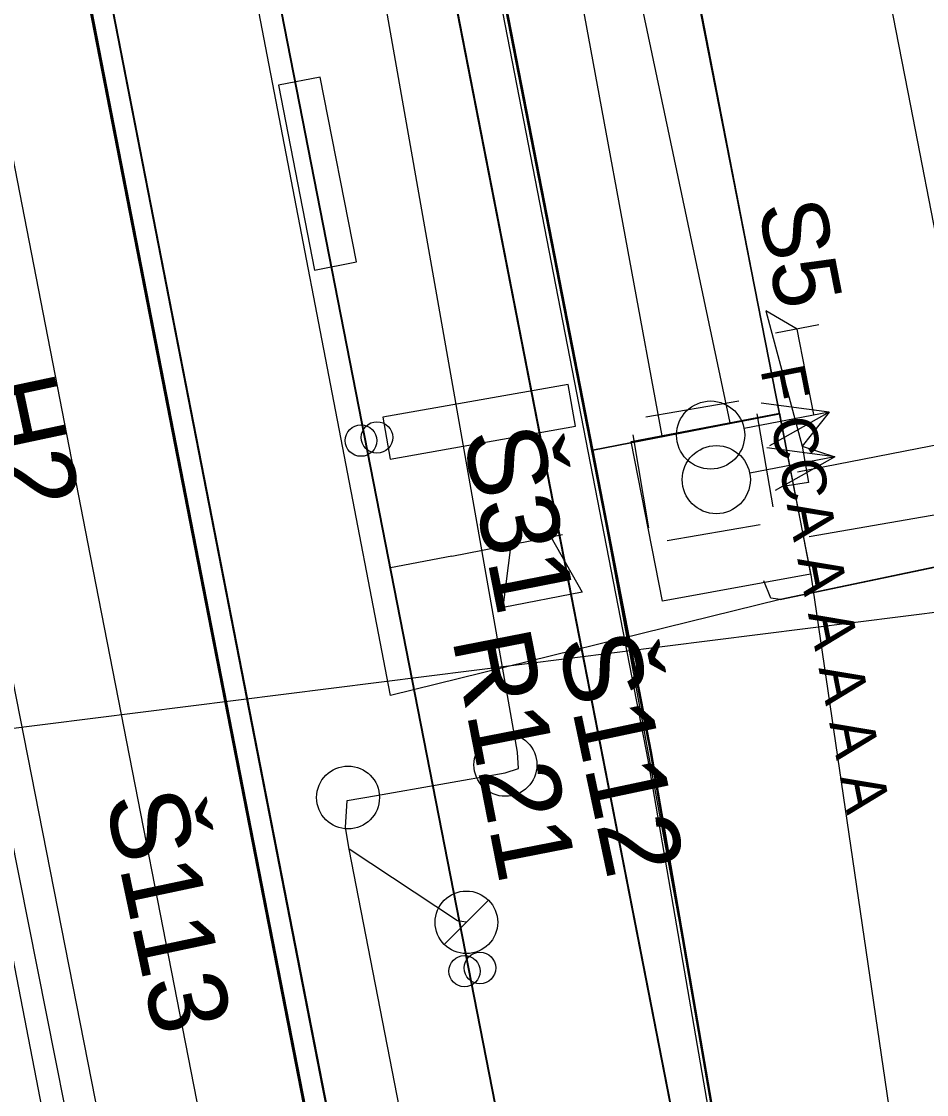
# Model space of a CAD drawing. Extents: x -545736 to -544888, y -1122892 to -1119128.
# Drawn here: x -545196.18 to -545181.78, y -1121987.93 to -1121970.87 of the extents above; entities that cross this region are included whole.
import ezdxf

# ---------------------------------------------------------------- set-up
doc = ezdxf.new("R2010")
doc.units = 0
for name, color, linetype in [('osvětlené plochy-hodnota-obrys', 7, 'Continuous'), ('Podbarveni_Komunikace', 7, 'Continuous'), ('Podbarveni_Nastupiste', 7, 'Continuous'), ('Podbarveni_Zastreseni_Pozemni', 7, 'Continuous'), ('Vrstva 1 - Koleje', 7, 'Continuous'), ('Vrstva 14_zastreseni a nastupiste', 7, 'Continuous'), ('Vrstva 16_plochy', 7, 'Continuous'), ('Vrstva 17_ploty - zabradli', 7, 'Continuous'), ('Vrstva 23 - PHS - pozemni - schody - eskalatory', 7, 'Continuous'), ('Vrstva 28 - zabzar', 7, 'Continuous'), ('Vrstva 29 - sdelzar', 7, 'Continuous'), ('Vrstva 3 - Lisy - Pocitaci body', 7, 'Continuous'), ('Vrstva 33 - prvky sdelzar', 7, 'Continuous'), ('Vrstva 34', 7, 'Continuous'), ('Vrstva 35', 7, 'Continuous'), ('Vrstva 36', 7, 'Continuous'), ('Vrstva 4 - Teren - stezky - prechody - plochy', 7, 'Continuous'), ('Vrstva 41', 7, 'Continuous'), ('Vrstva 42', 7, 'Continuous'), ('Vrstva 43', 7, 'Continuous'), ('Vrstva 44', 7, 'Continuous'), ('Vrstva 6 - Navesti', 7, 'Continuous'), ('Vrstva 63', 7, 'Continuous')]:
    doc.layers.add(name, color=color, linetype=linetype)

msp = doc.modelspace()

# ---------------------------------------------------------------- linework, layer by layer
at = {"layer": 'osvětlené plochy-hodnota-obrys'}
msp.add_lwpolyline([(-545132.033, -1122317.745), (-545201.844, -1121957.194), (-545188.779, -1121954.655), (-545199.189, -1121901.389)], dxfattribs=at)
at = {"layer": 'Podbarveni_Komunikace'}
for points in [[(-545184.119, -1121977.107), (-545187.4, -1121960.417), (-545188.546, -1121954.533)], [(-545190.351, -1121960.928), (-545188.833, -1121968.735), (-545187.092, -1121977.684)], [(-545176.653, -1122024.469), (-545178.441, -1122021.376), (-545179.842, -1122005.426), (-545183.619, -1121979.671), (-545184.119, -1121977.107)], [(-545187.092, -1121977.684), (-545186.16, -1121982.477), (-545184.804, -1121990.366), (-545183.937, -1121996.313), (-545183.367, -1122000.842)]]:
    msp.add_lwpolyline(points, dxfattribs=at)
at = {"layer": 'Podbarveni_Nastupiste'}
for points in [[(-545198.773, -1121951.627), (-545191.691, -1121987.986), (-545182.222, -1122036.609), (-545172.438, -1122086.699), (-545162.999, -1122135.094), (-545153.274, -1122184.937), (-545142.505, -1122240.181), (-545142.306, -1122241.006)], [(-545183.384, -1122000.766), (-545183.861, -1121996.948), (-545184.004, -1121995.882), (-545184.468, -1121992.724), (-545185.032, -1121989.108), (-545185.709, -1121985.182), (-545186.856, -1121978.976), (-545191.506, -1121955.115)]]:
    msp.add_lwpolyline(points, dxfattribs=at)
at = {"layer": 'Podbarveni_Zastreseni_Pozemni'}
for points in [[(-545183.384, -1122000.766), (-545186.124, -1121986.718), (-545192.612, -1121953.456)], [(-545197.881, -1121954.495), (-545191.312, -1121988.174), (-545181.806, -1122036.914), (-545172.146, -1122086.438), (-545162.65, -1122135.125), (-545152.971, -1122184.749), (-545143.515, -1122233.227)]]:
    msp.add_lwpolyline(points, dxfattribs=at)
at = {"layer": 'Vrstva 1 - Koleje'}
for points in [[(-545190.577, -1121928.351), (-545188.26, -1121940.241), (-545186.358, -1121950.008), (-545185.594, -1121953.976), (-545183.573, -1121964.342), (-545182.039, -1121972.211), (-545181.093, -1121977.067), (-545180.755, -1121978.799)], [(-545199.342, -1121957.379), (-545196.999, -1121969.551), (-545195.085, -1121979.364), (-545193.173, -1121989.165), (-545190.849, -1122001.079), (-545189.753, -1122006.71), (-545187.83, -1122016.562), (-545185.924, -1122026.325), (-545184.013, -1122036.136), (-545182.107, -1122045.899), (-545180.267, -1122055.344), (-545178.296, -1122065.456), (-545176.383, -1122075.263), (-545174.481, -1122085.012)]]:
    msp.add_lwpolyline(points, dxfattribs=at)
at = {"layer": 'Vrstva 14_zastreseni a nastupiste'}
for points in [[(-545198.773, -1121951.627), (-545198.793, -1121951.631), (-545197.668, -1121957.434), (-545195.753, -1121967.224), (-545195.374, -1121969.187), (-545193.463, -1121979.015), (-545191.56, -1121988.764), (-545189.639, -1121998.596), (-545187.731, -1122008.385), (-545185.791, -1122018.31), (-545183.91, -1122027.957), (-545182.003, -1122037.734), (-545180.094, -1122047.536), (-545178.189, -1122057.285), (-545176.275, -1122067.11), (-545174.372, -1122076.877), (-545172.469, -1122086.648)], [(-545198.773, -1121951.627), (-545197.637, -1121957.485), (-545195.722, -1121967.275), (-545195.343, -1121969.238), (-545193.432, -1121979.066), (-545191.529, -1121988.815), (-545189.608, -1121998.647), (-545187.7, -1122008.436), (-545185.76, -1122018.361), (-545183.879, -1122028.008), (-545181.972, -1122037.785), (-545180.063, -1122047.587), (-545178.158, -1122057.336), (-545176.244, -1122067.161), (-545174.341, -1122076.928), (-545172.438, -1122086.699)], [(-545138.248, -1122232.184), (-545147.826, -1122183.078), (-545157.444, -1122133.764), (-545166.966, -1122084.945), (-545176.486, -1122036.133), (-545186.124, -1121986.718), (-545192.612, -1121953.456)], [(-545192.608, -1121953.452), (-545186.031, -1121987.181), (-545176.442, -1122036.358), (-545166.925, -1122085.165), (-545157.406, -1122133.984), (-545147.796, -1122183.265), (-545138.257, -1122232.186)], [(-545176.235, -1122030.576), (-545178.629, -1122031.034), (-545182.073, -1122013.405), (-545182.564, -1122008.263), (-545183.194, -1122002.287), (-545183.939, -1121996.325), (-545184.812, -1121990.382), (-545186.173, -1121982.495), (-545188.839, -1121968.754), (-545190.385, -1121960.89), (-545191.666, -1121954.261)], [(-545191.666, -1121954.261), (-545190.351, -1121960.928), (-545188.833, -1121968.735), (-545187.092, -1121977.684)], [(-545143.529, -1122233.23), (-545153.022, -1122184.547), (-545162.697, -1122134.935), (-545172.201, -1122086.2), (-545181.882, -1122036.553), (-545191.387, -1121987.814), (-545197.884, -1121954.495)], [(-545197.881, -1121954.495), (-545191.312, -1121988.174), (-545181.806, -1122036.914), (-545172.146, -1122086.438), (-545162.65, -1122135.125), (-545152.971, -1122184.749), (-545143.515, -1122233.229)], [(-545187.092, -1121977.684), (-545186.16, -1121982.477), (-545184.804, -1121990.366), (-545183.937, -1121996.313), (-545183.188, -1122002.267), (-545182.545, -1122008.246), (-545182.057, -1122013.388), (-545178.623, -1122031.024), (-545176.222, -1122030.581), (-545176.235, -1122030.576)]]:
    msp.add_lwpolyline(points, dxfattribs=at)
msp.add_lwpolyline([(-545184.119, -1121977.107), (-545187.362, -1121960.405), (-545188.533, -1121954.526), (-545187.245, -1121954.27), (-545187.251, -1121954.256), (-545188.546, -1121954.533), (-545187.4, -1121960.417)], close=True, dxfattribs=at)
for centre in [(-545190.777, -1121977.534), (-545190.523, -1121977.484), (-545188.885, -1121985.921), (-545189.131, -1121985.972)]:
    msp.add_circle(centre, 0.25, dxfattribs=at)
at = {"layer": 'Vrstva 16_plochy'}
for points in [[(-545172.438, -1122086.699), (-545174.341, -1122076.928), (-545176.244, -1122067.161), (-545178.158, -1122057.336), (-545180.063, -1122047.587), (-545181.972, -1122037.785), (-545183.879, -1122028.008), (-545185.76, -1122018.361), (-545187.7, -1122008.436), (-545189.608, -1121998.647), (-545191.529, -1121988.815), (-545193.432, -1121979.066), (-545195.343, -1121969.238), (-545195.722, -1121967.275), (-545197.637, -1121957.485), (-545198.773, -1121951.627)], [(-545191.666, -1121954.261), (-545190.385, -1121960.89), (-545188.839, -1121968.754), (-545186.173, -1121982.495), (-545184.812, -1121990.382), (-545183.939, -1121996.325), (-545183.194, -1122002.287), (-545182.564, -1122008.263), (-545182.073, -1122013.405), (-545178.629, -1122031.034), (-545176.235, -1122030.576), (-545175.765, -1122034.538), (-545175.233, -1122038.481), (-545174.358, -1122044.42), (-545173.697, -1122048.346), (-545172.612, -1122054.245), (-545171.849, -1122058.169), (-545170.705, -1122064.047), (-545169.938, -1122067.956), (-545168.031, -1122077.749), (-545166.122, -1122087.54)], [(-545191.666, -1121954.261), (-545190.351, -1121960.928), (-545188.833, -1121968.735), (-545187.092, -1121977.684), (-545184.119, -1121977.107)], [(-545184.119, -1121977.107), (-545187.4, -1121960.417), (-545188.546, -1121954.533), (-545187.251, -1121954.256)], [(-545184.119, -1121977.107), (-545187.092, -1121977.684), (-545186.16, -1121982.477), (-545184.804, -1121990.366), (-545183.937, -1121996.313), (-545183.188, -1122002.267), (-545182.545, -1122008.246), (-545182.057, -1122013.388), (-545178.623, -1122031.024), (-545176.222, -1122030.581), (-545176.13, -1122029.901), (-545176.653, -1122024.469), (-545178.441, -1122021.376), (-545179.842, -1122005.426), (-545183.619, -1121979.671), (-545184.119, -1121977.107)]]:
    msp.add_lwpolyline(points, dxfattribs=at)
at = {"layer": 'Vrstva 17_ploty - zabradli'}
msp.add_lwpolyline([(-545177.14, -1122030.908), (-545178.631, -1122031.226), (-545182.143, -1122013.368), (-545182.596, -1122008.382), (-545183.246, -1122002.404), (-545183.99, -1121996.446), (-545184.85, -1121990.499), (-545186.209, -1121982.612), (-545188.881, -1121968.861), (-545191.71, -1121954.374)], dxfattribs=at)
at = {"layer": 'Vrstva 23 - PHS - pozemni - schody - eskalatory'}
for points in [[(-545191.425, -1121971.752), (-545192.089, -1121971.881), (-545191.515, -1121974.822), (-545190.851, -1121974.692)], [(-545190.431, -1121977.161), (-545190.314, -1121977.827), (-545187.363, -1121977.307), (-545187.48, -1121976.642)]]:
    msp.add_lwpolyline(points, close=True, dxfattribs=at)
at = {"layer": 'Vrstva 28 - zabzar'}
for points in [[(-545184.11, -1121980.06), (-545190.31, -1121981.59), (-545194.52, -1121959.69), (-545194.75, -1121953.99), (-545195.47, -1121951.76), (-545197.49, -1121948.29), (-545199.84, -1121944.63), (-545200.05, -1121944.23), (-545193.363, -1121940.913)], [(-545183.84, -1121975.76), (-545184.34, -1121975.47), (-545183.76, -1121977.62), (-545183.66, -1121978.2), (-545184.068, -1121978.265)], [(-545183.33, -1121977.08), (-545183.76, -1121977.62), (-545183.24, -1121977.79)], [(-545169.01, -1122029.68), (-545168.36, -1122029.6), (-545169.94, -1122023.65), (-545171.11, -1122017.23), (-545171.71, -1122015.11), (-545178.01, -1121981.37), (-545178.48, -1121978.88), (-545184.11, -1121980.06), (-545184.26, -1121980.04), (-545184.369, -1121979.764)]]:
    msp.add_lwpolyline(points, dxfattribs=at)
at = {"layer": 'Vrstva 29 - sdelzar'}
for p, q in [((-545170.88, -1122078.92), (-545195.7, -1121951.95)), ((-545189.33, -1121979.37), (-545190.31, -1121979.56))]:
    msp.add_line(p, q, dxfattribs=at)
for points in [[(-545141.59, -1122228.62), (-545144.06, -1122216.03), (-545147.37, -1122199.08), (-545150.66, -1122182.28), (-545153.96, -1122165.39), (-545157.26, -1122148.51), (-545160.57, -1122131.6), (-545163.89, -1122114.65), (-545167.28, -1122097.28), (-545170.47, -1122080.98), (-545173.77, -1122064.13), (-545177.12, -1122047.02), (-545180.38, -1122030.35), (-545180.51, -1122029.8), (-545183.68, -1122013.47), (-545187, -1121996.49), (-545190.31, -1121979.56), (-545193.64, -1121962.56), (-545195.18, -1121954.67), (-545202.44, -1121916.94)], [(-545144.46, -1122213.97), (-545194.03, -1121960.56), (-545195.67, -1121951.86)]]:
    msp.add_lwpolyline(points, dxfattribs=at)
at = {"layer": 'Vrstva 3 - Lisy - Pocitaci body'}
for p, q in [((-545183.33, -1121977.08), (-545184.412, -1121976.94)), ((-545183.33, -1121977.08), (-545184.684, -1121977.344)), ((-545183.33, -1121977.08), (-545184.28, -1121977.617)), ((-545183.24, -1121977.79), (-545184.322, -1121977.649)), ((-545183.24, -1121977.79), (-545184.595, -1121978.054)), ((-545183.24, -1121977.79), (-545184.19, -1121978.326))]:
    msp.add_line(p, q, dxfattribs=at)
for centre in [(-545185.217, -1121977.446), (-545185.127, -1121978.155)]:
    msp.add_circle(centre, 0.542, dxfattribs=at)
at = {"layer": 'Vrstva 33 - prvky sdelzar'}
msp.add_line((-545189.33, -1121979.37), (-545187.571, -1121979.026), dxfattribs=at)
msp.add_lwpolyline([(-545187.76, -1121979.063), (-545187.261, -1121979.944), (-545188.518, -1121980.189), (-545188.388, -1121979.186)], dxfattribs=at)
at = {"layer": 'Vrstva 34'}
for p, q in [((-545186.247, -1121977.156), (-545184.768, -1121976.903)), ((-545184.48, -1121977.107), (-545184.227, -1121978.586)), ((-545186.198, -1121978.923), (-545186.451, -1121977.444)), ((-545184.431, -1121978.874), (-545185.91, -1121979.127))]:
    msp.add_line(p, q, dxfattribs=at)
at = {"layer": 'Vrstva 35'}
msp.add_line((-545184.11, -1121980.06), (-545178.48, -1121978.88), dxfattribs=at)
for points in [[(-545184.906, -1121977.25), (-545187.86, -1121963.28), (-545191.432, -1121941.547)], [(-545185.989, -1121977.456), (-545188.56, -1121963.51), (-545192.424, -1121941.723)], [(-545183.833, -1121978.03), (-545172.852, -1121975.891)], [(-545183.652, -1121979.058), (-545172.589, -1121977.139)]]:
    msp.add_lwpolyline(points, dxfattribs=at)
at = {"layer": 'Vrstva 36'}
for p, q in [((-545184.12, -1121977.1), (-545184.12, -1121977.1)), ((-545186.48, -1121977.55), (-545186.48, -1121977.55)), ((-545183.63, -1121979.66), (-545183.63, -1121979.66)), ((-545185.98, -1121980.09), (-545185.98, -1121980.09))]:
    msp.add_line(p, q, dxfattribs=at)
msp.add_lwpolyline([(-545186.48, -1121977.55), (-545184.12, -1121977.1), (-545183.63, -1121979.66), (-545185.98, -1121980.09)], close=True, dxfattribs=at)
msp.add_lwpolyline([(-545186.48, -1121977.55), (-545184.12, -1121977.1), (-545183.63, -1121979.66), (-545185.98, -1121980.09)], close=True, dxfattribs=at)
at = {"layer": 'Vrstva 4 - Teren - stezky - prechody - plochy'}
for points in [[(-545191.56, -1121988.764), (-545193.463, -1121979.015), (-545195.374, -1121969.187), (-545195.753, -1121967.224), (-545197.668, -1121957.434), (-545198.305, -1121954.272), (-545198.526, -1121952.983), (-545198.777, -1121951.611), (-545198.918, -1121951.188), (-545199.444, -1121950.503), (-545200.046, -1121950.093), (-545200.336, -1121950.101), (-545201.47, -1121949.918), (-545202.442, -1121950.189), (-545203.141, -1121950.759), (-545203.59, -1121951.67), (-545203.458, -1121952.616), (-545203.219, -1121953.758), (-545202.906, -1121955.205), (-545202.565, -1121956.903)], [(-545176.653, -1122024.469), (-545178.441, -1122021.376), (-545179.842, -1122005.426), (-545183.619, -1121979.671), (-545184.119, -1121977.107), (-545187.362, -1121960.405), (-545188.533, -1121954.526), (-545187.245, -1121954.27)], [(-545202.565, -1121956.903), (-545201.056, -1121956.644), (-545199.526, -1121965.043), (-545191.386, -1122006.433), (-545183.698, -1122046.146), (-545176.813, -1122081.324), (-545170.865, -1122111.978), (-545164.201, -1122145.846), (-545158.369, -1122175.606), (-545150.392, -1122216.501), (-545142.671, -1122256.585), (-545144.174, -1122256.905)]]:
    msp.add_lwpolyline(points, dxfattribs=at)
at = {"layer": 'Vrstva 42'}
msp.add_lwpolyline([(-545200.311, -1121937.722), (-545199.74, -1121939.864), (-545198.486, -1121946.055), (-545198.782, -1121952.405), (-545201.965, -1121955.297), (-545200.981, -1121959.998), (-545197.52, -1121977.94), (-545189.718, -1122017.188), (-545181.934, -1122057.193)], dxfattribs=at)
at = {"layer": 'Vrstva 43'}
msp.add_line((-545189.454, -1121985.547), (-545188.749, -1121984.843), dxfattribs=at)
for centre, radius in [((-545188.48, -1121982.691), 0.5), ((-545190.983, -1121983.21), 0.5), ((-545189.101, -1121985.195), 0.498)]:
    msp.add_circle(centre, radius, dxfattribs=at)
at = {"layer": 'Vrstva 44'}
for points in [[(-545180.662, -1122034.333), (-545184.014, -1122019.078), (-545187.459, -1122002.038), (-545190.967, -1121984.029), (-545191.024, -1121983.688), (-545190.997, -1121983.256), (-545190.532, -1121983.18), (-545188.483, -1121982.815), (-545188.273, -1121982.75), (-545188.289, -1121982.487), (-545190.918, -1121967.576), (-545192.659, -1121959.264), (-545194.003, -1121953.627), (-545194.032, -1121953.413), (-545194.056, -1121953.159), (-545196.062, -1121942.809), (-545198.906, -1121928.142)], [(-545189.102, -1121985.195), (-545189.242, -1121985.173), (-545190.967, -1121984.029)]]:
    msp.add_lwpolyline(points, dxfattribs=at)
at = {"layer": 'Vrstva 6 - Navesti'}
for p, q in [((-545183.496, -1121975.693), (-545184.184, -1121975.827)), ((-545183.575, -1121977.12), (-545183.84, -1121975.76))]:
    msp.add_line(p, q, dxfattribs=at)
at = {"layer": 'Vrstva 63'}
msp.add_line((-545177.894, -1121979.798), (-545242.365, -1121987.901), dxfattribs=at)

# ---------------------------------------------------------------- texts
at = {"layer": 'Vrstva 33 - prvky sdelzar'}
msp.add_text('R121', height=1.25, rotation=281.0678, dxfattribs=at).set_placement((-545189.331, -1121980.681))
at = {"layer": 'Vrstva 34'}
msp.add_text('Š31', height=1.25, rotation=281.1363, dxfattribs=at).set_placement((-545189.164, -1121977.428))
at = {"layer": 'Vrstva 41'}
msp.add_text('H2', height=1.25, rotation=282, dxfattribs=at).set_placement((-545196.9, -1121976.643))
at = {"layer": 'Vrstva 43'}
for s, p in [('Š112', (-545187.652, -1121980.722)), ('Š113', (-545194.851, -1121983.225))]:
    msp.add_text(s, height=1.25, rotation=281.9566, dxfattribs=at).set_placement(p)
at = {"layer": 'Vrstva 6 - Navesti'}
for s, height, rotation, p in [('S5', 1.05, 281.0121, (-545184.465, -1121973.806)), ('  F CCA A A A A A ', 0.7, 281.0403, (-545184.527, -1121975.894))]:
    msp.add_text(s, height=height, rotation=rotation, dxfattribs=at).set_placement(p)

doc.saveas('drawing.dxf')
